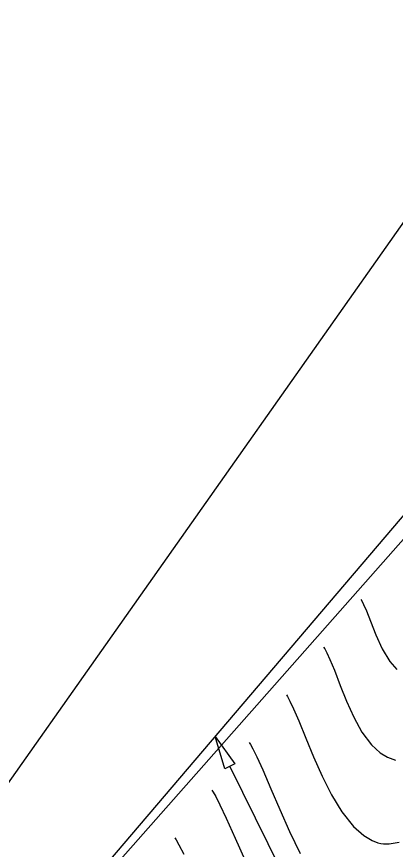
# Model space of a CAD drawing. Extents: x 1957117 to 1971063, y 701601 to 715861.
# Drawn here: x 1963821.89 to 1963844.55, y 707291.95 to 707341.85 of the extents above; entities that cross this region are included whole.
import ezdxf

# ---------------------------------------------------------------- set-up
doc = ezdxf.new("R2010")
doc.units = 0
for name, color, linetype in [('DT_X_Contour_Major', 7, 'Continuous'), ('DT_X_Contour_Minor', 7, 'Continuous'), ('DT_X_TIN_Hull', 7, 'Continuous'), ('RD_P_Cells', 7, 'Continuous'), ('RD_X_Text', 7, 'Continuous'), ('RW_X_Esmt_RR', 7, 'Continuous'), ('SC_Shading5', 7, 'Continuous')]:
    doc.layers.add(name, color=color, linetype=linetype)

msp = doc.modelspace()

# ---------------------------------------------------------------- linework, layer by layer
at = {"layer": 'DT_X_Contour_Major'}
msp.add_lwpolyline([(1963835.806, 707298.361), (1963835.878, 707298.244), (1963836.028, 707297.975), (1963836.268, 707297.491), (1963836.618, 707296.717), (1963837.102, 707295.588), (1963837.639, 707294.335), (1963838.227, 707293.022), (1963838.867, 707291.709)], dxfattribs=at)
msp.add_lwpolyline([(1963835.806, 707298.361), (1963835.878, 707298.244), (1963836.028, 707297.975), (1963836.268, 707297.491), (1963836.618, 707296.717), (1963837.102, 707295.588), (1963837.639, 707294.335), (1963838.227, 707293.022), (1963838.867, 707291.709)], dxfattribs=at)
at = {"layer": 'DT_X_Contour_Minor'}
for points in [[(1963842.49, 707306.931), (1963842.545, 707306.837), (1963842.657, 707306.622), (1963842.825, 707306.236), (1963843.061, 707305.633), (1963843.386, 707304.803), (1963843.765, 707303.967), (1963844.217, 707303.214), (1963844.646, 707302.729)], [(1963842.49, 707306.931), (1963842.545, 707306.837), (1963842.657, 707306.622), (1963842.825, 707306.236), (1963843.061, 707305.633), (1963843.386, 707304.803), (1963843.765, 707303.967), (1963844.217, 707303.214), (1963844.646, 707302.729)], [(1963840.262, 707304.074), (1963840.325, 707303.969), (1963840.452, 707303.733), (1963840.643, 707303.32), (1963840.903, 707302.68), (1963841.249, 707301.779), (1963841.631, 707300.822), (1963842.061, 707299.87), (1963842.555, 707298.982), (1963843.127, 707298.218), (1963843.649, 707297.736), (1963844.083, 707297.471), (1963844.394, 707297.347), (1963844.557, 707297.302)], [(1963840.262, 707304.074), (1963840.325, 707303.969), (1963840.452, 707303.733), (1963840.643, 707303.32), (1963840.903, 707302.68), (1963841.249, 707301.779), (1963841.631, 707300.822), (1963842.061, 707299.87), (1963842.555, 707298.982), (1963843.127, 707298.218), (1963843.649, 707297.736), (1963844.083, 707297.471), (1963844.394, 707297.347), (1963844.557, 707297.302)], [(1963838.034, 707301.218), (1963838.104, 707301.102), (1963838.247, 707300.841), (1963838.468, 707300.38), (1963838.779, 707299.656), (1963839.198, 707298.618), (1963839.659, 707297.492), (1963840.167, 707296.338), (1963840.732, 707295.218), (1963841.359, 707294.193), (1963842.056, 707293.324), (1963842.669, 707292.783), (1963843.164, 707292.488), (1963843.511, 707292.351), (1963843.69, 707292.302), (1963843.836, 707292.277), (1963844.175, 707292.277), (1963844.788, 707292.391)], [(1963838.034, 707301.218), (1963838.104, 707301.102), (1963838.247, 707300.841), (1963838.468, 707300.38), (1963838.779, 707299.656), (1963839.198, 707298.618), (1963839.659, 707297.492), (1963840.167, 707296.338), (1963840.732, 707295.218), (1963841.359, 707294.193), (1963842.056, 707293.324), (1963842.669, 707292.783), (1963843.164, 707292.488), (1963843.511, 707292.351), (1963843.69, 707292.302), (1963843.836, 707292.277), (1963844.175, 707292.277), (1963844.788, 707292.391)], [(1963833.579, 707295.505), (1963833.651, 707295.387), (1963833.805, 707295.114), (1963834.057, 707294.617), (1963834.435, 707293.813), (1963834.968, 707292.623), (1963835.563, 707291.282)], [(1963833.579, 707295.505), (1963833.651, 707295.387), (1963833.805, 707295.114), (1963834.057, 707294.617), (1963834.435, 707293.813), (1963834.968, 707292.623), (1963835.563, 707291.282)], [(1963831.351, 707292.648), (1963831.43, 707292.52), (1963831.601, 707292.218), (1963831.892, 707291.659)], [(1963831.351, 707292.648), (1963831.43, 707292.52), (1963831.601, 707292.218), (1963831.892, 707291.659)]]:
    msp.add_lwpolyline(points, dxfattribs=at)
at = {"layer": 'DT_X_TIN_Hull'}
msp.add_lwpolyline([(1963940.142, 707371.501), (1963857.209, 707326.887), (1963847.297, 707313.095), (1963811.321, 707272.33), (1963751.836, 707231.407), (1963753.826, 707219.029), (1963738.818, 707206.839), (1963703.286, 707168.809), (1963648.079, 707085.514)], dxfattribs=at)
at = {"layer": 'RD_P_Cells'}
msp.add_lwpolyline([(1963751.836, 707231.407), (1963783.881, 707233.072), (1963786.638, 707241.96), (1963811.321, 707272.33), (1963856.229, 707325.106)], dxfattribs=at)
at = {"layer": 'RD_X_Text'}
msp.add_lwpolyline([(1963834.356, 707296.775), (1963833.775, 707298.718), (1963834.955, 707297.069)], close=True, dxfattribs=at)
msp.add_lwpolyline([(1963834.655, 707296.922), (1963837.679, 707290.756)], dxfattribs=at)
at = {"layer": 'RW_X_Esmt_RR'}
msp.add_lwpolyline([(1963697.364, 707102.392), (1963811.822, 707264.962), (1963799.822, 707265.288), (1964553.531, 708335.813)], dxfattribs=at)
at = {"layer": 'SC_Shading5'}
for points in [[(1963589.678, 706586.994), (1963626.625, 706689.548), (1963651.76, 706746.832), (1963668.09, 706778.596), (1963682.768, 706805.402), (1963734.424, 706911.594), (1963826.849, 707116.717), (1963877.258, 707215.645), (1963964.981, 707354.472), (1964070.526, 707509.355), (1964132.574, 707601.994), (1964163.9, 707642.169), (1964191.2, 707685.167), (1964278.98, 707807.131), (1964326.11, 707874.364), (1964396.427, 707968.962), (1964508.519, 708133.679), (1964655.588, 708336.552), (1964745.319, 708429.172), (1964840.327, 708522.317), (1964988.178, 708660.245), (1965089.796, 708739.041), (1965251.743, 708835.216), (1965415.807, 708922.048), (1965866.2, 709149.38), (1966173.543, 709294.131), (1966283.627, 709338.196), (1966534.003, 709419.214), (1966689.084, 709471.266), (1967008.468, 709641.817), (1967166.677, 709750.124), (1967422.113, 709931.083), (1967818.707, 710198.831), (1968187.021, 710459.852), (1968360.589, 710592.493), (1968496.543, 710707.847), (1968606.427, 710809.378), (1968733.391, 710937.091), (1968807.28, 711025.4), (1968843.008, 711077.094), (1968863.233, 711106.099), (1968909.747, 711171.311), (1968974.133, 711279.559), (1969130.932, 711546.915), (1969247.433, 711744.686), (1969402.714, 712016.424), (1969505.287, 712191.789), (1969666.311, 712460.805), (1969771.586, 712639.896), (1969880.058, 712820.917), (1969964.994, 712955.706), (1969990.005, 713000.084), (1970030.065, 713068.479)], [(1963609.915, 706579.703), (1963646.615, 706681.572), (1963671.193, 706737.585), (1963687.092, 706768.511), (1963701.884, 706795.526), (1963753.906, 706902.469), (1963846.249, 707107.41), (1963895.973, 707204.994), (1963982.966, 707342.667), (1964088.35, 707497.312), (1964150.015, 707589.379), (1964181.502, 707629.761), (1964209.024, 707673.109), (1964296.517, 707794.674), (1964343.552, 707861.772), (1964413.958, 707956.489), (1964526.123, 708121.313), (1964672.104, 708322.686), (1964760.576, 708414.006), (1964855.195, 708506.77), (1965002.134, 708643.847), (1965101.925, 708721.226), (1965262.272, 708816.451), (1965425.685, 708902.939), (1965875.63, 709130.044), (1966182.13, 709274.398), (1966290.944, 709317.954), (1966540.737, 709398.785), (1966697.632, 709451.445), (1967019.644, 709623.399), (1967178.971, 709732.471), (1967434.35, 709913.39), (1967830.945, 710181.14), (1968199.774, 710442.525), (1968374.086, 710575.735), (1968510.806, 710691.739), (1968621.36, 710793.889), (1968749.296, 710922.58), (1968824.413, 711012.355), (1968860.678, 711064.827), (1968880.812, 711093.701), (1968927.778, 711159.547), (1968992.655, 711268.62), (1969149.476, 711536.015), (1969266.039, 711733.891), (1969421.336, 712005.657), (1969523.8, 712180.835), (1969684.812, 712449.831), (1969790.084, 712628.917), (1969898.385, 712809.653), (1969983.474, 712944.685), (1970008.657, 712989.367), (1970048.626, 713057.607)]]:
    msp.add_spline(points, degree=3, dxfattribs=at)

doc.saveas('drawing.dxf')
